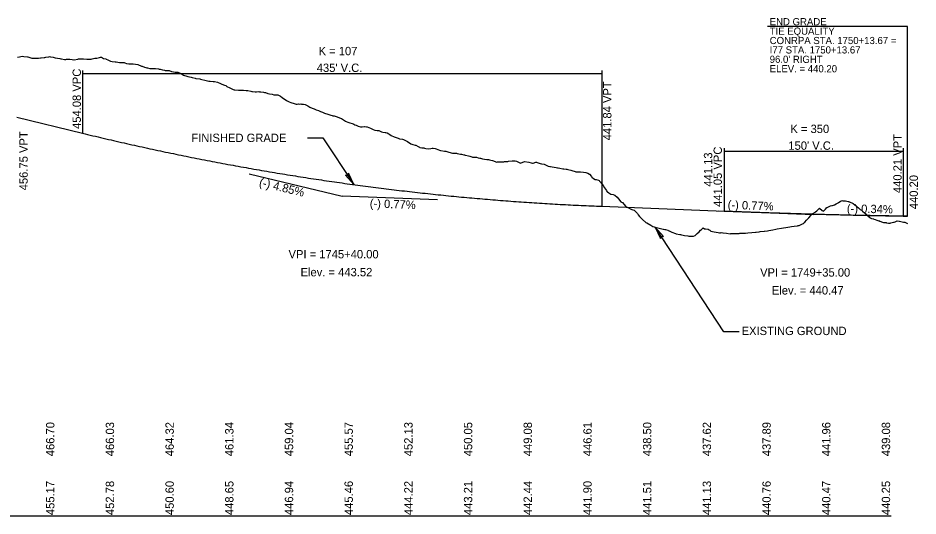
# Model space of a CAD drawing. Extents: x 2017200 to 2047700, y 854850 to 893350.
# Drawn here: x 2021769 to 2022522, y 871100 to 871517 of the extents above; entities that cross this region are included whole.
import ezdxf

# ---------------------------------------------------------------- set-up
doc = ezdxf.new("R2010")
doc.units = 0
for name, color, linetype in [('RD_DDB_GradeTX', 7, 'Continuous'), ('RD_DDB_Profile_EX', 7, 'Continuous'), ('RD_DDB_Profile_Lbl', 7, 'Continuous'), ('RD_DDB_Profile_PR', 7, 'Continuous'), ('RD_DDB_StripGrade', 7, 'Continuous'), ('RD_DDB_VCLbl', 7, 'Continuous'), ('RD_GPK_Profile_Cell', 7, 'Continuous')]:
    doc.layers.add(name, color=color, linetype=linetype)

msp = doc.modelspace()

# ---------------------------------------------------------------- linework, layer by layer
at = {"layer": 'RD_DDB_GradeTX'}
for p, q in [((2021962.26, 871386.47), (2022040, 871367.6)), ((2022119.94, 871364.51), (2022040, 871367.6)), ((2022355.06, 871355.44), (2022435, 871352.35)), ((2022513.67, 871351), (2022435, 871352.35))]:
    msp.add_line(p, q, dxfattribs=at)
at = {"layer": 'RD_DDB_Profile_EX'}
msp.add_lwpolyline([(2021768.09, 871483.97), (2021769.75, 871484.33), (2021772.06, 871484.84), (2021773.27, 871484.7), (2021776.47, 871484.27), (2021776.8, 871484.16), (2021779.98, 871483.18), (2021780.33, 871483.17), (2021781.08, 871483.15), (2021783.93, 871483.18), (2021785.7, 871483.3), (2021787.38, 871483.44), (2021787.87, 871483.48), (2021790.34, 871483.7), (2021790.9, 871483.86), (2021791.8, 871484.12), (2021794.43, 871484.41), (2021795, 871484.48), (2021795.72, 871484.36), (2021797.95, 871483.9), (2021799.67, 871483.55), (2021801.48, 871483.26), (2021803.54, 871482.93), (2021804.36, 871482.72), (2021805.01, 871482.59), (2021807.44, 871482.12), (2021808.53, 871482.19), (2021809.06, 871482.23), (2021811.33, 871482.33), (2021812.06, 871482.21), (2021813.79, 871481.92), (2021815.21, 871481.72), (2021815.58, 871481.79), (2021818.52, 871482.39), (2021819.11, 871482.51), (2021821.52, 871482.56), (2021822.63, 871482.61), (2021822.95, 871482.62), (2021823.28, 871482.6), (2021826.16, 871482.32), (2021826.81, 871482.25), (2021828.06, 871482.21), (2021829.69, 871482.45), (2021830.66, 871482.59), (2021832.85, 871483.09), (2021833.21, 871483.13), (2021834.5, 871483.3), (2021836.74, 871483.74), (2021837.67, 871483.92), (2021838.34, 871483.95), (2021840.26, 871482.99), (2021842.17, 871482.61), (2021842.5, 871482.45), (2021843.79, 871481.76), (2021845.99, 871480.6), (2021847.35, 871480.43), (2021849.8, 871480.2), (2021850.84, 871480.06), (2021852.22, 871479.88), (2021853.61, 871479.58), (2021854.37, 871479.56), (2021857.4, 871479.47), (2021857.89, 871479.31), (2021859.41, 871478.79), (2021861.42, 871478.5), (2021862.02, 871478.49), (2021864.98, 871478.33), (2021866.95, 871478.07), (2021868.76, 871477.74), (2021871.99, 871476.58), (2021872.53, 871476.4), (2021874.5, 871475.74), (2021875.52, 871475.43), (2021876.54, 871475.14), (2021876.87, 871475), (2021879.05, 871474.65), (2021880.05, 871474.48), (2021881.86, 871474.48), (2021882.57, 871474.45), (2021883.8, 871474.41), (2021886.1, 871474.18), (2021886.87, 871474.1), (2021887.54, 871474.1), (2021889.62, 871473.47), (2021891.28, 871473.11), (2021891.91, 871472.99), (2021893.15, 871472.9), (2021895.01, 871472.77), (2021896.97, 871472.1), (2021898.73, 871471.83), (2021900.2, 871471.59), (2021902.45, 871471.4), (2021903.73, 871470.77), (2021906.16, 871469.58), (2021907.25, 871469.06), (2021909.86, 871468.22), (2021910.78, 871467.96), (2021912.27, 871467.54), (2021913.56, 871467.16), (2021914.3, 871467), (2021916.82, 871466.43), (2021917.42, 871466.26), (2021917.83, 871466.2), (2021920.94, 871465.74), (2021921.35, 871465.67), (2021922.59, 871465.45), (2021924.88, 871464.89), (2021928.41, 871464.02), (2021929.47, 871463.96), (2021931.96, 871463.71), (2021933.01, 871463.52), (2021935.62, 871463.12), (2021938.26, 871461.98), (2021939.27, 871461.47), (2021941.55, 871460.46), (2021942.51, 871460.16), (2021943.17, 871459.83), (2021943.53, 871459.54), (2021946.03, 871458.25), (2021946.56, 871457.97), (2021948.83, 871457.08), (2021949.64, 871456.64), (2021950.2, 871456.77), (2021953.14, 871456.42), (2021953.83, 871456.38), (2021954.16, 871456.38), (2021956.61, 871456.34), (2021957.46, 871456.32), (2021959.51, 871456.17), (2021960.14, 871456.1), (2021961.08, 871455.98), (2021963.66, 871455.49), (2021964.29, 871455.37), (2021964.89, 871455.28), (2021967.19, 871455.01), (2021968.3, 871455.1), (2021970.29, 871455.15), (2021970.71, 871455.1), (2021971.9, 871454.94), (2021974.24, 871454.64), (2021975.05, 871454.53), (2021975.73, 871454.39), (2021977.77, 871453.69), (2021979.09, 871453.23), (2021981.29, 871452.92), (2021982.68, 871452.59), (2021984.26, 871452.48), (2021984.82, 871452.48), (2021986.26, 871452.48), (2021986.69, 871452.3), (2021988.34, 871451.3), (2021989.84, 871450.39), (2021991.87, 871448.82), (2021992.21, 871448.55), (2021993.41, 871447.72), (2021995.56, 871446.74), (2021996.97, 871446.06), (2021997.76, 871445.83), (2021998.92, 871445.49), (2022000.53, 871445.03), (2022001.63, 871444.75), (2022002.45, 871444.81), (2022003.35, 871444.88), (2022004.09, 871444.8), (2022005.36, 871444.89), (2022005.97, 871444.81), (2022007.64, 871444.6), (2022008.96, 871444.29), (2022009.5, 871444.04), (2022011.18, 871443.22), (2022013.02, 871442.25), (2022014.9, 871441.29), (2022016.55, 871440.66), (2022018.26, 871440), (2022020.3, 871439.24), (2022021.22, 871438.71), (2022021.79, 871438.58), (2022023.6, 871437.85), (2022024.19, 871437.61), (2022025.31, 871437.19), (2022026.01, 871436.95), (2022027.13, 871436.57), (2022028.83, 871435.97), (2022030.65, 871435.5), (2022031.76, 871435.21), (2022032.35, 871435.05), (2022033.25, 871434.79), (2022034.18, 871434.51), (2022035.86, 871434.01), (2022037.7, 871433.35), (2022039.36, 871432.61), (2022041.23, 871431.43), (2022042.11, 871430.87), (2022042.86, 871430.43), (2022043.37, 871430.19), (2022044.75, 871429.7), (2022046.36, 871429.12), (2022048.28, 871428.44), (2022049.22, 871428.1), (2022049.85, 871427.91), (2022050.76, 871427.51), (2022051.81, 871427.04), (2022053.34, 871426.35), (2022055.33, 871425.8), (2022056.82, 871425.7), (2022058.38, 871426.01), (2022058.86, 871425.97), (2022060.3, 871425.84), (2022061.05, 871425.62), (2022062.38, 871425.09), (2022063.77, 871424.54), (2022065.91, 871423.53), (2022067.53, 871422.89), (2022069.43, 871422.7), (2022070.7, 871422.57), (2022073.03, 871421.45), (2022074.16, 871421.12), (2022075.95, 871421.03), (2022076.49, 871420.9), (2022077.62, 871420.64), (2022079.08, 871419.8), (2022080.01, 871419.22), (2022081.07, 871418.56), (2022083.66, 871417.39), (2022084.52, 871417), (2022085.18, 871416.76), (2022087.06, 871416.1), (2022087.96, 871415.78), (2022090.59, 871415.35), (2022091.4, 871415.2), (2022093.57, 871414.06), (2022094.11, 871413.73), (2022094.83, 871413.29), (2022097.64, 871411.4), (2022098.26, 871411.11), (2022099.2, 871410.81), (2022101.17, 871410.41), (2022101.69, 871410.3), (2022103.72, 871409.14), (2022104.69, 871408.59), (2022105.11, 871408.35), (2022106.78, 871408.15), (2022108.22, 871408.04), (2022108.52, 871408.02), (2022109.04, 871407.83), (2022109.99, 871407.54), (2022111.94, 871407.2), (2022114.23, 871407.64), (2022115.35, 871407.89), (2022116.3, 871407.85), (2022117.9, 871407.51), (2022118.79, 871407.43), (2022121.57, 871406.19), (2022122.32, 871405.9), (2022122.67, 871405.83), (2022125.85, 871405.3), (2022126.77, 871405.24), (2022129.37, 871404.4), (2022132.33, 871403.62), (2022132.9, 871403.62), (2022135.91, 871403.54), (2022136.42, 871403.44), (2022139.1, 871402.95), (2022139.95, 871402.76), (2022142.06, 871402.28), (2022142.48, 871402.2), (2022142.92, 871402.09), (2022143.47, 871401.96), (2022145.85, 871401.41), (2022147, 871401.08), (2022148.63, 871400.47), (2022149.22, 871400.28), (2022149.84, 871400.25), (2022150.53, 871400.23), (2022152.59, 871400.18), (2022154.05, 871399.86), (2022155.25, 871399.6), (2022155.95, 871399.44), (2022156.67, 871399.25), (2022157.58, 871399.03), (2022159.31, 871398.6), (2022161.1, 871398.45), (2022161.93, 871398.38), (2022162.67, 871398.3), (2022163.4, 871398.11), (2022164.63, 871397.82), (2022166.02, 871397.49), (2022168.15, 871396.7), (2022168.67, 871396.5), (2022169.37, 871396.26), (2022170.05, 871396.29), (2022171.68, 871396.32), (2022172.72, 871396.33), (2022175.47, 871396.55), (2022176.06, 871396.6), (2022176.62, 871396.64), (2022178.73, 871396.82), (2022179.39, 871396.88), (2022182.33, 871397.14), (2022182.73, 871397.17), (2022184.85, 871397.26), (2022186.06, 871397.1), (2022189.52, 871395.41), (2022192.83, 871396.56), (2022196.36, 871396.06), (2022198.35, 871395.45), (2022199.35, 871395.24), (2022199.89, 871395.38), (2022202.12, 871396.02), (2022202.67, 871396.18), (2022203.41, 871395.97), (2022205.98, 871395.12), (2022206.94, 871394.76), (2022207.38, 871394.6), (2022209.28, 871394.56), (2022210.46, 871393.9), (2022212.59, 871392.77), (2022213.99, 871392.54), (2022214.45, 871392.47), (2022215.89, 871392.31), (2022217.6, 871391.95), (2022219.19, 871391.65), (2022220.52, 871391.4), (2022221.04, 871391.3), (2022222.48, 871391.02), (2022224.86, 871390.64), (2022225.78, 871390.5), (2022227.76, 871390.25), (2022228.09, 871390.21), (2022229.06, 871390.11), (2022231.62, 871389.46), (2022232.47, 871389.22), (2022235.14, 871388.2), (2022235.63, 871388.01), (2022238.35, 871388.13), (2022238.91, 871388.08), (2022239.63, 871388.04), (2022242.19, 871387.67), (2022244.18, 871387.41), (2022245.72, 871387.02), (2022247.13, 871385.98), (2022248.73, 871384.15), (2022249.24, 871383.71), (2022250.53, 871382.6), (2022252, 871381.75), (2022252.77, 871381.58), (2022254.71, 871381.15), (2022255.26, 871380.68), (2022255.68, 871380.23), (2022256.3, 871379.45), (2022258.53, 871376.66), (2022259.82, 871374.67), (2022261.35, 871372.32), (2022261.79, 871371.55), (2022262.39, 871371.17), (2022263.35, 871370.49), (2022265.04, 871369.31), (2022266.97, 871369.01), (2022268.29, 871368.49), (2022270.4, 871366.77), (2022271.54, 871365.56), (2022273.43, 871363.07), (2022273.92, 871362.77), (2022274.79, 871362.26), (2022277.45, 871359.36), (2022278.06, 871358.72), (2022280.98, 871357.28), (2022281.28, 871357.13), (2022283.53, 871356.16), (2022284.52, 871355.88), (2022285.96, 871354.68), (2022287.38, 871353.03), (2022288.03, 871352.09), (2022288.96, 871350.73), (2022290.99, 871348.57), (2022291.55, 871348.07), (2022294.41, 871345.72), (2022295.08, 871345.35), (2022298.6, 871343.4), (2022300.2, 871342.4), (2022301.29, 871341.88), (2022302.13, 871341.68), (2022305.66, 871340.85), (2022308.81, 871340.13), (2022309.18, 871340.04), (2022310.19, 871339.78), (2022310.8, 871339.73), (2022312.74, 871339.28), (2022313.11, 871339.05), (2022313.91, 871338.69), (2022316.23, 871337.67), (2022319.19, 871336.37), (2022319.76, 871336.25), (2022322.84, 871335.59), (2022323.28, 871335.5), (2022324.29, 871335.28), (2022325.59, 871335.01), (2022326.81, 871334.82), (2022329.55, 871334.42), (2022330.34, 871334.3), (2022331.84, 871334.08), (2022333.86, 871334.08), (2022334.24, 871334.08), (2022335.56, 871334.79), (2022335.86, 871335.17), (2022337.39, 871336.42), (2022339, 871337.75), (2022340.25, 871339.08), (2022340.91, 871339.69), (2022342.47, 871341.14), (2022343.61, 871340.45), (2022344.44, 871340.35), (2022346.55, 871340.09), (2022347.45, 871339.59), (2022347.96, 871339.13), (2022348.88, 871338.32), (2022351.49, 871337.82), (2022355.02, 871337.15), (2022356.14, 871336.94), (2022356.92, 871336.98), (2022357.39, 871337.22), (2022358.76, 871337.08), (2022359.29, 871336.9), (2022362.07, 871336.6), (2022365.14, 871336.28), (2022365.59, 871336.3), (2022368.66, 871336.41), (2022369.12, 871336.43), (2022372.64, 871336.56), (2022373.06, 871336.58), (2022376.17, 871336.7), (2022377.72, 871336.84), (2022379.7, 871337.01), (2022383.22, 871337.33), (2022386.34, 871337.61), (2022386.75, 871337.64), (2022389.29, 871337.87), (2022390.27, 871337.97), (2022393.39, 871338.28), (2022393.8, 871338.35), (2022396.25, 871338.76), (2022397.32, 871338.95), (2022400.85, 871339.59), (2022403.32, 871340.04), (2022404.38, 871340.22), (2022407.9, 871340.86), (2022409.69, 871341.18), (2022411.68, 871341.54), (2022414.95, 871342.02), (2022416.48, 871342.25), (2022418.48, 871342.54), (2022421.32, 871342.95), (2022422.06, 871343.1), (2022422.82, 871343.25), (2022425.53, 871344.56), (2022426.3, 871344.93), (2022426.76, 871345.25), (2022427.49, 871345.8), (2022429.06, 871347.49), (2022430.9, 871349.47), (2022432.58, 871351.56), (2022433.49, 871352.73), (2022433.9, 871352.95), (2022434.31, 871353.17), (2022436.11, 871354.29), (2022436.44, 871354.5), (2022437.54, 871355.38), (2022439.71, 871357.59), (2022441.97, 871355.73), (2022443.16, 871355.24), (2022444.96, 871356.88), (2022445.96, 871358.08), (2022446.37, 871358.22), (2022446.68, 871358.38), (2022449.09, 871359.62), (2022450.21, 871359.84), (2022450.76, 871359.95), (2022452.34, 871360.36), (2022453.74, 871361.17), (2022455.35, 871362.13), (2022455.86, 871362.44), (2022457.26, 871363.31), (2022457.88, 871363.68), (2022458.44, 871363.95), (2022459.45, 871363.9), (2022460.79, 871363.85), (2022461.56, 871363.83), (2022463.77, 871363.26), (2022464.31, 871363.11), (2022464.76, 871362.98), (2022467.04, 871362.08), (2022468.07, 871361.59), (2022470.9, 871359.18), (2022471.36, 871358.79), (2022472.51, 871357.83), (2022474, 871356.58), (2022474.89, 871355.84), (2022476.6, 871354.41), (2022477.16, 871353.94), (2022478.51, 871352.79), (2022480.22, 871351.34), (2022481.94, 871349.9), (2022482.31, 871349.59), (2022483.32, 871349.08), (2022485.05, 871348.73), (2022485.47, 871348.51), (2022486.42, 871348.01), (2022489.25, 871347.12), (2022489.55, 871347.2), (2022490.32, 871346.75), (2022492.62, 871345.98), (2022493.42, 871345.53), (2022495.72, 871345.51), (2022496.04, 871345.44), (2022497.58, 871345.1), (2022498.94, 871345.2), (2022499.57, 871345.32), (2022501.93, 871345.8), (2022502.48, 871345.94), (2022503.1, 871346.22), (2022505, 871347.09), (2022506.62, 871346.78), (2022506.98, 871346.72), (2022508.09, 871346.59), (2022510.15, 871345.8), (2022511.31, 871345.83), (2022513.67, 871344.76)], dxfattribs=at)
at = {"layer": 'RD_DDB_Profile_Lbl'}
for p, q in [((2022359.79, 871254.03), (2022302.1, 871341.67)), ((2022372.65, 871254.03), (2022359.79, 871254.03))]:
    msp.add_line(p, q, dxfattribs=at)
for points in [[(2022513.67, 871351), (2022513.67, 871509.72), (2022396.22, 871509.72)], [(2022011.05, 871416.55), (2022023.91, 871416.55), (2022049.72, 871377.35)]]:
    msp.add_lwpolyline(points, dxfattribs=at)
for points in [[(2022049.72, 871377.35), (2022045.26, 871386.85), (2022044.89, 871384.69), (2022042.75, 871385.2)], [(2022302.1, 871341.67), (2022306.56, 871332.17), (2022306.93, 871334.33), (2022309.07, 871333.82)]]:
    msp.add_lwpolyline(points, close=True, dxfattribs=at)
at = {"layer": 'RD_DDB_Profile_PR'}
for p, q in [((2021767.5, 871433.73), (2021822.5, 871420.38)), ((2022257.5, 871359.2), (2022360, 871355.25)), ((2022510, 871351.06), (2022513.67, 871351))]:
    msp.add_line(p, q, dxfattribs=at)
for points in [[(2021822.5, 871420.38), (2021831.2, 871418.29), (2021839.9, 871416.23), (2021848.6, 871414.21), (2021857.3, 871412.22), (2021866, 871410.27), (2021874.7, 871408.36), (2021883.4, 871406.48), (2021892.1, 871404.63), (2021900.8, 871402.82), (2021909.5, 871401.05), (2021918.2, 871399.31), (2021926.9, 871397.61), (2021935.6, 871395.94), (2021944.3, 871394.31), (2021953, 871392.71), (2021961.7, 871391.15), (2021970.4, 871389.62), (2021979.1, 871388.13), (2021987.8, 871386.68), (2021996.5, 871385.26), (2022005.2, 871383.88), (2022013.9, 871382.53), (2022022.6, 871381.22), (2022031.3, 871379.94), (2022040, 871378.7), (2022048.7, 871377.49), (2022057.4, 871376.32), (2022066.1, 871375.19), (2022074.8, 871374.09), (2022083.5, 871373.02), (2022092.2, 871372), (2022100.9, 871371), (2022109.6, 871370.05), (2022118.3, 871369.12), (2022127, 871368.24), (2022135.7, 871367.39), (2022144.4, 871366.57), (2022153.1, 871365.79), (2022161.8, 871365.05), (2022170.5, 871364.34), (2022179.2, 871363.66), (2022187.9, 871363.03), (2022196.6, 871362.42), (2022205.3, 871361.86), (2022214, 871361.33), (2022222.7, 871360.83), (2022231.4, 871360.37), (2022240.1, 871359.95), (2022248.8, 871359.56), (2022257.5, 871359.2)], [(2022360, 871355.25), (2022363, 871355.13), (2022366, 871355.02), (2022369, 871354.9), (2022372, 871354.79), (2022375, 871354.68), (2022378, 871354.57), (2022381, 871354.47), (2022384, 871354.36), (2022387, 871354.26), (2022390, 871354.15), (2022393, 871354.05), (2022396, 871353.95), (2022399, 871353.85), (2022402, 871353.75), (2022405, 871353.65), (2022408, 871353.56), (2022411, 871353.46), (2022414, 871353.37), (2022417, 871353.28), (2022420, 871353.19), (2022423, 871353.1), (2022426, 871353.01), (2022429, 871352.92), (2022432, 871352.84), (2022435, 871352.75), (2022438, 871352.67), (2022441, 871352.59), (2022444, 871352.51), (2022447, 871352.43), (2022450, 871352.35), (2022453, 871352.27), (2022456, 871352.2), (2022459, 871352.12), (2022462, 871352.05), (2022465, 871351.98), (2022468, 871351.91), (2022471, 871351.84), (2022474, 871351.77), (2022477, 871351.71), (2022480, 871351.64), (2022483, 871351.58), (2022486, 871351.52), (2022489, 871351.45), (2022492, 871351.4), (2022495, 871351.34), (2022498, 871351.28), (2022501, 871351.22), (2022504, 871351.17), (2022507, 871351.12), (2022510, 871351.06)]]:
    msp.add_spline(points, degree=3, dxfattribs=at)
at = {"layer": 'RD_DDB_VCLbl'}
for p, q in [((2021822.5, 871472.88), (2021822.5, 871420.38)), ((2022257.5, 871472.88), (2022257.5, 871359.2)), ((2021822.5, 871470.38), (2022257.5, 871470.38)), ((2022360, 871407.75), (2022360, 871355.25)), ((2022360, 871405.25), (2022510, 871405.25)), ((2022510, 871407.75), (2022510, 871351.06))]:
    msp.add_line(p, q, dxfattribs=at)
at = {"layer": 'RD_GPK_Profile_Cell'}
msp.add_line((2020500, 871100), (2022500, 871100), dxfattribs=at)

# ---------------------------------------------------------------- texts
at = {"layer": 'RD_DDB_GradeTX'}
for s, rotation, p in [('(-) 4.85%', 346.35902, (2021970, 871376.2)), ('(-) 0.77%', 357.78884, (2022063.04, 871358.32)), ('(-) 0.77%', 357.78884, (2022362.81, 871357.14)), ('(-) 0.34%', 359.01688, (2022462.71, 871353.87))]:
    msp.add_text(s, height=7, rotation=rotation, dxfattribs=at).set_placement(p)
at = {"layer": 'RD_DDB_Profile_Lbl'}
for s, height, p in [('END GRADE', 6, (2022398.12, 871510.69)), ('TIE EQUALITY', 6, (2022398.12, 871502.82)), ('CONRPA STA. 1750+13.67 =', 6, (2022398.12, 871494.96)), ('I77 STA. 1750+13.67', 6, (2022398.12, 871487.09)), ("96.0' RIGHT", 6, (2022398.12, 871479.22)), ('ELEV. = 440.20', 6, (2022398.12, 871471.36)), ('FINISHED GRADE', 7, (2021913.73, 871413)), ('VPI = 1745+40.00', 7, (2021995.1, 871315.6)), ('Elev. = 443.52', 7, (2022005.19, 871300.6)), ('VPI = 1749+35.00', 7, (2022390.1, 871300.35)), ('Elev. = 440.47', 7, (2022399.94, 871285.35)), ('EXISTING GROUND', 7, (2022374.59, 871251.42))]:
    msp.add_text(s, height=height, dxfattribs=at).set_placement(p)
for s, p in [('441.13', (2022350, 871375.63)), ('440.20', (2022522.24, 871356.75))]:
    msp.add_text(s, height=7, rotation=90, dxfattribs=at).set_placement(p)
at = {"layer": 'RD_DDB_StripGrade'}
for s, p in [('454.08 VPC', (2021821.23, 871423.92)), ('441.84 VPT', (2022265.56, 871414.4)), ('456.75 VPT', (2021776.64, 871372.56)), ('440.21 VPT', (2022508.66, 871370.26)), ('441.05 VPC', (2022358.11, 871358.69)), ('466.70', (2021799, 871150)), ('466.03', (2021849, 871150)), ('464.32', (2021899, 871150)), ('461.34', (2021949, 871150)), ('459.04', (2021999, 871150)), ('455.57', (2022049, 871150)), ('452.13', (2022099, 871150)), ('450.05', (2022149, 871150)), ('449.08', (2022199, 871150)), ('446.61', (2022249, 871150)), ('438.50', (2022299, 871150)), ('437.62', (2022349, 871150)), ('437.89', (2022399, 871150)), ('441.96', (2022449, 871150)), ('439.08', (2022499, 871150)), ('455.17', (2021799, 871100.75)), ('452.78', (2021849, 871100.75)), ('450.60', (2021899, 871100.75)), ('448.65', (2021949, 871100.75)), ('446.94', (2021999, 871100.75)), ('445.46', (2022049, 871100.75)), ('444.22', (2022099, 871100.75)), ('443.21', (2022149, 871100.75)), ('442.44', (2022199, 871100.75)), ('441.90', (2022249, 871100.75)), ('441.51', (2022299, 871100.75)), ('441.13', (2022349, 871100.75)), ('440.76', (2022399, 871100.75)), ('440.47', (2022449, 871100.75)), ('440.25', (2022499, 871100.75))]:
    msp.add_text(s, height=7, rotation=90, dxfattribs=at).set_placement(p)
at = {"layer": 'RD_DDB_VCLbl'}
for s, p in [('K = 107', (2022020.28, 871485.63)), ("435' V.C.", (2022018.75, 871471.63)), ('K = 350', (2022415.44, 871420.5)), ("150' V.C.", (2022413.75, 871406.5))]:
    msp.add_text(s, height=7, dxfattribs=at).set_placement(p)

doc.saveas('drawing.dxf')
